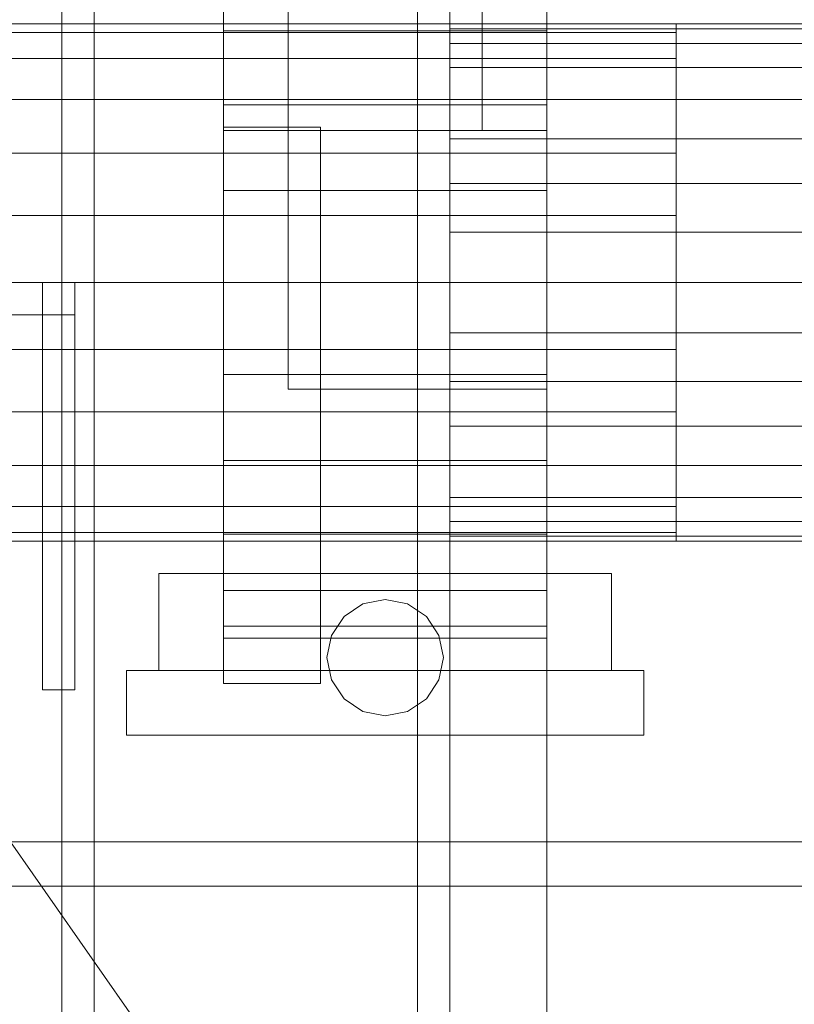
# Model space of a CAD drawing. Header units: millimetres. Extents: x -4738 to 65662, y -68080 to 6847.
# Tile 406 of 656: x 1258 to 1378, y -33625 to -33473. Entities that reach past the tile are written whole.
import ezdxf

# ---------------------------------------------------------------- set-up
doc = ezdxf.new("R2010")
doc.units = ezdxf.units.MM
for name, color, linetype, lineweight in [('COTAS_O', 1, 'Continuous', 0), ('frontal_secador', 7, 'Continuous', 0), ('frontal_tolva', 7, 'Continuous', 0)]:
    doc.layers.add(name, color=color, linetype=linetype, lineweight=lineweight)
doc.dimstyles.new('R19_100', dxfattribs={"dimtxt": 250, "dimasz": 150, "dimexe": 150, "dimexo": 80, "dimgap": 100, "dimtad": 1, "dimtih": 1, "dimtoh": 1, "dimdsep": 46, "dimcen": 0.09, "dimadec": 0, "dimazin": 0, "dimtfac": 1, "dimtdec": 4, "dimtofl": 0, "dimtmove": 0, "dimatfit": 3, "dimfxl": 1, "dimtolj": 1, "dimtzin": 0, "dimarcsym": 0})

# ---------------------------------------------------------------- blocks, each defined once
blk = doc.blocks.new('DIM_R30_48')
at = {"layer": 'COTAS_O'}
for p, q in [((-1725, -33700), (-1575, -33655)), ((1725, -33700), (1575, -33655)), ((-1725, -34400), (-1725, -33700)), ((-1725, -33700), (1725, -33700)), ((-1725, -33700), (-1575, -33745)), ((1725, -33700), (1575, -33745)), ((1725, -34400), (1725, -33700))]:
    blk.add_line(p, q, dxfattribs=at)
blk.add_text('3450 O', height=250, dxfattribs=at).set_placement((0, -33600))

msp = doc.modelspace()

# ---------------------------------------------------------------- linework, layer by layer
at = {"layer": 'frontal_secador'}
for p, q in [((1340, -36000), (1340, -33000)), ((1265, -35980), (1265, -33075)), ((1270, -35980), (1270, -33075)), ((1320, -35980), (1320, -33075)), ((1325, -36000), (1325, -33075)), ((1325, -34600), (1325, -33075)), ((1325, -35980), (1325, -33075)), ((1300, -33490), (1300, -33460)), ((1340, -33490), (1340, -33460)), ((1290, -33474.609), (1290, -33465.869)), ((1340, -33474.609), (1340, -33465.869)), ((1290, -33490), (1290, -33470)), ((1330, -33490), (1330, -33470)), ((1360, -33473.5), (-1360, -33473.5)), ((1325, -33474.269), (1325, -33473.5)), ((1430, -33473.5), (1325, -33473.5)), ((1325, -33476.545), (1325, -33474.269)), ((1430, -33474.269), (1325, -33474.269)), ((1360, -33474.863), (1360, -33473.5)), ((1360, -33474.863), (-1360, -33474.863)), ((1290, -33486), (1290, -33474.609)), ((1340, -33474.609), (1290, -33474.609)), ((1340, -33486), (1340, -33474.609)), ((1360, -33478.859), (1360, -33474.863)), ((1325, -33480.241), (1325, -33476.545)), ((1430, -33476.545), (1325, -33476.545)), ((1360, -33478.859), (-1360, -33478.859)), ((1360, -33485.216), (1360, -33478.859)), ((1325, -33485.216), (1325, -33480.241)), ((1430, -33480.241), (1325, -33480.241)), ((1360, -33485.216), (-1360, -33485.216)), ((1290, -33499.265), (1290, -33486)), ((1340, -33486), (1290, -33486)), ((1325, -33491.277), (1325, -33485.216)), ((1430, -33485.216), (1325, -33485.216)), ((1340, -33499.265), (1340, -33486)), ((1360, -33493.5), (1360, -33485.216)), ((1290, -33489.5), (1305, -33489.5)), ((1290, -33575.5), (1290, -33489.5)), ((1305, -33575.5), (1305, -33489.5)), ((1290, -33490), (1330, -33490)), ((1300, -33490), (1340, -33490)), ((1300, -33530), (1300, -33490)), ((1340, -33530), (1340, -33490)), ((1325, -33498.193), (1325, -33491.277)), ((1430, -33491.277), (1325, -33491.277)), ((1360, -33493.5), (-1360, -33493.5)), ((1360, -33503.147), (1360, -33493.5)), ((1325, -33505.696), (1325, -33498.193)), ((1430, -33498.193), (1325, -33498.193)), ((1290, -33513.5), (1290, -33499.265)), ((1340, -33499.265), (1290, -33499.265)), ((1340, -33513.5), (1340, -33499.265)), ((1360, -33503.147), (-1360, -33503.147)), ((1360, -33513.5), (1360, -33503.147)), ((1325, -33513.5), (1325, -33505.696)), ((1430, -33505.696), (1325, -33505.696)), ((-1360, -33513.5), (1360, -33513.5)), ((1204, -33513.5), (1267, -33513.5)), ((1262, -33513.5), (1267, -33513.5)), ((1262, -33576.5), (1262, -33513.5)), ((1267, -33576.5), (1267, -33513.5)), ((1267, -33518.5), (1267, -33513.5)), ((1290, -33513.5), (1290, -33527.735)), ((1290, -33513.5), (1340, -33513.5)), ((1325, -33513.5), (1325, -33521.304)), ((1325, -33513.5), (1430, -33513.5)), ((1340, -33527.735), (1340, -33513.5)), ((1360, -33523.853), (1360, -33513.5)), ((1204, -33518.5), (1267, -33518.5)), ((1325, -33521.304), (1325, -33528.807)), ((1430, -33521.304), (1325, -33521.304)), ((1360, -33523.853), (-1360, -33523.853)), ((1360, -33523.853), (1360, -33533.5)), ((1290, -33527.735), (1290, -33541)), ((1340, -33527.735), (1290, -33527.735)), ((1340, -33527.735), (1340, -33541)), ((1325, -33528.807), (1325, -33535.723)), ((1430, -33528.807), (1325, -33528.807)), ((1300, -33530), (1340, -33530)), ((1360, -33533.5), (-1360, -33533.5)), ((1360, -33533.5), (1360, -33541.784)), ((1325, -33535.723), (1325, -33541.784)), ((1430, -33535.723), (1325, -33535.723)), ((1290, -33541), (1290, -33552.391)), ((1340, -33541), (1290, -33541)), ((1340, -33541), (1340, -33552.391)), ((1360, -33541.784), (-1360, -33541.784)), ((1325, -33541.784), (1325, -33546.759)), ((1430, -33541.784), (1325, -33541.784)), ((1360, -33541.784), (1360, -33548.141)), ((1325, -33546.759), (1325, -33550.455)), ((1430, -33546.759), (1325, -33546.759)), ((1360, -33548.141), (-1360, -33548.141)), ((1360, -33548.141), (1360, -33552.137)), ((1325, -33550.455), (1325, -33552.731)), ((1430, -33550.455), (1325, -33550.455)), ((1360, -33552.137), (-1360, -33552.137)), ((1360, -33552.137), (1360, -33553.5)), ((1360, -33553.5), (-1360, -33553.5)), ((1290, -33552.391), (1290, -33561.131)), ((1340, -33552.391), (1290, -33552.391)), ((1325, -33552.731), (1325, -33553.5)), ((1430, -33552.731), (1325, -33552.731)), ((1430, -33553.5), (1325, -33553.5)), ((1340, -33552.391), (1340, -33561.131)), ((1280, -33558.5), (1350, -33558.5)), ((1280, -33573.5), (1280, -33558.5)), ((1350, -33573.5), (1350, -33558.5)), ((1290, -33561.131), (1290, -33566.626)), ((1340, -33561.131), (1290, -33561.131)), ((1340, -33561.131), (1340, -33566.626)), ((1311.556, -33563.185), (1315, -33562.5)), ((1315, -33562.5), (1318.444, -33563.185)), ((1308.636, -33565.136), (1311.556, -33563.185)), ((1318.444, -33563.185), (1321.364, -33565.136)), ((1306.685, -33568.056), (1308.636, -33565.136)), ((1321.364, -33565.136), (1323.315, -33568.056)), ((1290, -33566.626), (1290, -33568.5)), ((1340, -33566.626), (1290, -33566.626)), ((1340, -33566.626), (1340, -33568.5)), ((1340, -33568.5), (1290, -33568.5)), ((1306, -33571.5), (1306.685, -33568.056)), ((1323.315, -33568.056), (1324, -33571.5)), ((1306.685, -33574.944), (1306, -33571.5)), ((1324, -33571.5), (1323.315, -33574.944)), ((1275, -33573.5), (1355, -33573.5)), ((1275, -33583.5), (1275, -33573.5)), ((1280, -33573.5), (1350, -33573.5)), ((1308.636, -33577.864), (1306.685, -33574.944)), ((1323.315, -33574.944), (1321.364, -33577.864)), ((1355, -33583.5), (1355, -33573.5)), ((1290, -33575.5), (1305, -33575.5)), ((1262, -33576.5), (1267, -33576.5)), ((1311.556, -33579.815), (1308.636, -33577.864)), ((1321.364, -33577.864), (1318.444, -33579.815)), ((1315, -33580.5), (1311.556, -33579.815)), ((1318.444, -33579.815), (1315, -33580.5)), ((1275, -33583.5), (1355, -33583.5))]:
    msp.add_line(p, q, dxfattribs=at)
at = {"layer": 'frontal_tolva'}
for p, q in [((1769.584, -34332.806), (722.584, -32835.806)), ((1725, -33600), (-1725, -33600)), ((1725, -33606.849), (-1725, -33606.849))]:
    msp.add_line(p, q, dxfattribs=at)

# ---------------------------------------------------------------- dimensions: what is measured, and where the dimension line sits
at = {"layer": 'COTAS_O'}
dim = msp.add_aligned_dim(p1=(-1725, -34400), p2=(1725, -34400), distance=700, text='<> O', dimstyle='R19_100', dxfattribs=at)
dim.commit()
dim.dimension.update_dxf_attribs({"geometry": 'DIM_R30_48', "text_midpoint": (0, -33700)})

doc.saveas('drawing.dxf')
